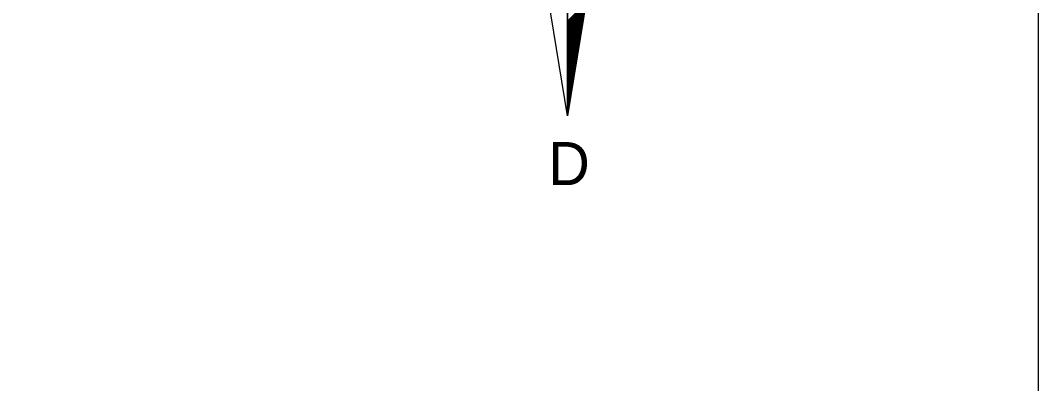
# Model space of a CAD drawing. Extents: x 576692 to 577659, y 273254 to 273799.
# Drawn here: x 576954.65 to 576978.22, y 273773.43 to 273781.85 of the extents above; entities that cross this region are included whole.
import ezdxf

# ---------------------------------------------------------------- set-up
doc = ezdxf.new("R2010")
doc.units = 0
doc.layers.add('RAMI_UZMR_####_####_#', color=7, linetype='Continuous')

msp = doc.modelspace()

# ---------------------------------------------------------------- linework, layer by layer
at = {"layer": 'RAMI_UZMR_####_####_#'}
for p, q in [((576967.314, 273779.632), (576967.314, 273786.032)), ((576967.314, 273786.032), (576967.314, 273779.632)), ((576967.314, 273779.632), (576966.418, 273785.136)), ((576968.21, 273785.136), (576967.314, 273779.632)), ((576967.314, 273781.832), (576967.742, 273782.26)), ((576967.314, 273781.814), (576967.739, 273782.238)), ((576967.314, 273781.796), (576967.735, 273782.216)), ((576967.314, 273781.777), (576967.731, 273782.195)), ((576967.314, 273781.759), (576967.727, 273782.172)), ((576967.314, 273781.741), (576967.724, 273782.152)), ((576967.314, 273781.723), (576967.72, 273782.129)), ((576967.314, 273781.705), (576967.717, 273782.108)), ((576967.314, 273781.687), (576967.714, 273782.087)), ((576967.314, 273781.668), (576967.71, 273782.065)), ((576967.314, 273781.651), (576967.707, 273782.043)), ((576967.314, 273781.632), (576967.703, 273782.021)), ((576967.314, 273781.614), (576967.699, 273782)), ((576967.314, 273781.596), (576967.696, 273781.978)), ((576967.314, 273781.578), (576967.692, 273781.956)), ((576967.314, 273781.56), (576967.689, 273781.935)), ((576967.314, 273781.542), (576967.686, 273781.913)), ((576967.314, 273781.524), (576967.682, 273781.892)), ((576967.314, 273781.506), (576967.678, 273781.87)), ((576967.314, 273781.488), (576967.675, 273781.848)), ((576967.314, 273781.47), (576967.671, 273781.827)), ((576967.314, 273781.452), (576967.668, 273781.805)), ((576967.314, 273781.433), (576967.664, 273781.784)), ((576967.314, 273781.416), (576967.661, 273781.762)), ((576967.314, 273781.397), (576967.657, 273781.74)), ((576967.314, 273781.379), (576967.654, 273781.719)), ((576967.314, 273781.361), (576967.65, 273781.697)), ((576967.314, 273781.343), (576967.647, 273781.676)), ((576967.314, 273781.324), (576967.643, 273781.654)), ((576967.314, 273781.307), (576967.639, 273781.632)), ((576967.314, 273781.288), (576967.636, 273781.611)), ((576967.314, 273781.27), (576967.633, 273781.589)), ((576967.314, 273781.252), (576967.629, 273781.568)), ((576967.314, 273781.234), (576967.626, 273781.546)), ((576967.314, 273781.216), (576967.622, 273781.524)), ((576967.314, 273781.198), (576967.619, 273781.503)), ((576967.314, 273781.18), (576967.615, 273781.481)), ((576967.314, 273781.162), (576967.611, 273781.46)), ((576967.314, 273781.144), (576967.607, 273781.438)), ((576967.314, 273781.126), (576967.604, 273781.416)), ((576967.314, 273781.108), (576967.601, 273781.395)), ((576967.314, 273781.089), (576967.598, 273781.372)), ((576967.314, 273781.072), (576967.594, 273781.352)), ((576967.314, 273781.053), (576967.591, 273781.329)), ((576967.314, 273781.035), (576967.587, 273781.308)), ((576967.314, 273781.017), (576967.583, 273781.287)), ((576967.314, 273780.999), (576967.579, 273781.265)), ((576967.314, 273780.98), (576967.576, 273781.243)), ((576967.314, 273780.963), (576967.573, 273781.221)), ((576967.314, 273780.945), (576967.569, 273781.2)), ((576967.314, 273780.927), (576967.566, 273781.178)), ((576967.314, 273780.908), (576967.563, 273781.156)), ((576967.314, 273780.89), (576967.559, 273781.135)), ((576967.314, 273780.872), (576967.555, 273781.113)), ((576967.314, 273780.854), (576967.551, 273781.092)), ((576967.314, 273780.836), (576967.548, 273781.07)), ((576967.314, 273780.818), (576967.545, 273781.048)), ((576967.314, 273780.8), (576967.541, 273781.027)), ((576967.314, 273780.782), (576967.537, 273781.005)), ((576967.314, 273780.764), (576967.534, 273780.984)), ((576967.314, 273780.745), (576967.531, 273780.962)), ((576967.314, 273780.728), (576967.527, 273780.94)), ((576967.314, 273780.709), (576967.523, 273780.919)), ((576967.314, 273780.692), (576967.52, 273780.897)), ((576967.314, 273780.673), (576967.516, 273780.876)), ((576967.314, 273780.655), (576967.513, 273780.854)), ((576967.314, 273780.636), (576967.509, 273780.832)), ((576967.314, 273780.619), (576967.506, 273780.811)), ((576967.314, 273780.6), (576967.503, 273780.789)), ((576967.314, 273780.583), (576967.499, 273780.768)), ((576967.314, 273780.564), (576967.495, 273780.746)), ((576967.314, 273780.547), (576967.492, 273780.724)), ((576967.314, 273780.528), (576967.488, 273780.703)), ((576967.314, 273780.51), (576967.485, 273780.681)), ((576967.314, 273780.492), (576967.481, 273780.66)), ((576967.314, 273780.474), (576967.478, 273780.638)), ((576967.314, 273780.456), (576967.475, 273780.616)), ((576967.314, 273780.438), (576967.471, 273780.595)), ((576967.314, 273780.42), (576967.467, 273780.572)), ((576967.314, 273780.401), (576967.463, 273780.552)), ((576967.314, 273780.384), (576967.46, 273780.529)), ((576967.314, 273780.365), (576967.457, 273780.508)), ((576967.314, 273780.347), (576967.453, 273780.487)), ((576967.314, 273780.329), (576967.45, 273780.465)), ((576967.314, 273780.312), (576967.446, 273780.443)), ((576967.314, 273780.293), (576967.443, 273780.421)), ((576967.314, 273780.275), (576967.439, 273780.4)), ((576967.314, 273780.256), (576967.435, 273780.378)), ((576967.314, 273780.239), (576967.432, 273780.356)), ((576967.314, 273780.22), (576967.428, 273780.335)), ((576967.314, 273780.203), (576967.425, 273780.313)), ((576967.314, 273780.184), (576967.422, 273780.292)), ((576967.314, 273780.166), (576967.418, 273780.27)), ((576967.314, 273780.148), (576967.415, 273780.248)), ((576967.314, 273780.13), (576967.411, 273780.227)), ((576967.314, 273780.112), (576967.407, 273780.205)), ((576967.314, 273780.094), (576967.404, 273780.184)), ((576967.314, 273780.076), (576967.4, 273780.162)), ((576967.314, 273780.058), (576967.396, 273780.14)), ((576967.314, 273780.04), (576967.393, 273780.119)), ((576967.314, 273780.021), (576967.39, 273780.097)), ((576967.314, 273780.004), (576967.387, 273780.076)), ((576967.314, 273779.985), (576967.383, 273780.054)), ((576967.314, 273779.967), (576967.379, 273780.032)), ((576967.314, 273779.949), (576967.375, 273780.011)), ((576967.314, 273779.931), (576967.372, 273779.989)), ((576967.314, 273779.913), (576967.368, 273779.968)), ((576967.314, 273779.895), (576967.365, 273779.946)), ((576967.314, 273779.876), (576967.362, 273779.924)), ((576967.314, 273779.859), (576967.358, 273779.903)), ((576967.314, 273779.84), (576967.355, 273779.881)), ((576967.314, 273779.822), (576967.351, 273779.86)), ((576967.314, 273779.804), (576967.347, 273779.838)), ((576967.314, 273779.786), (576967.344, 273779.816)), ((576967.314, 273779.768), (576967.34, 273779.795)), ((576967.314, 273779.75), (576967.337, 273779.772)), ((576967.314, 273779.732), (576967.334, 273779.752)), ((576967.314, 273779.713), (576967.33, 273779.729)), ((576967.314, 273779.696), (576967.327, 273779.708)), ((576967.314, 273779.678), (576967.323, 273779.687)), ((576967.314, 273779.66), (576967.319, 273779.665)), ((576967.314, 273779.641), (576967.316, 273779.643))]:
    msp.add_line(p, q, dxfattribs=at)
msp.add_lwpolyline([(576691.609, 273601.352), (576978.221, 273601.352), (576978.221, 273798.568), (576691.609, 273798.568)], close=True, dxfattribs=at)

# ---------------------------------------------------------------- texts
msp.add_text('D', height=1, rotation=360, dxfattribs=at).set_placement((576966.867, 273778.028))

doc.saveas('drawing.dxf')
